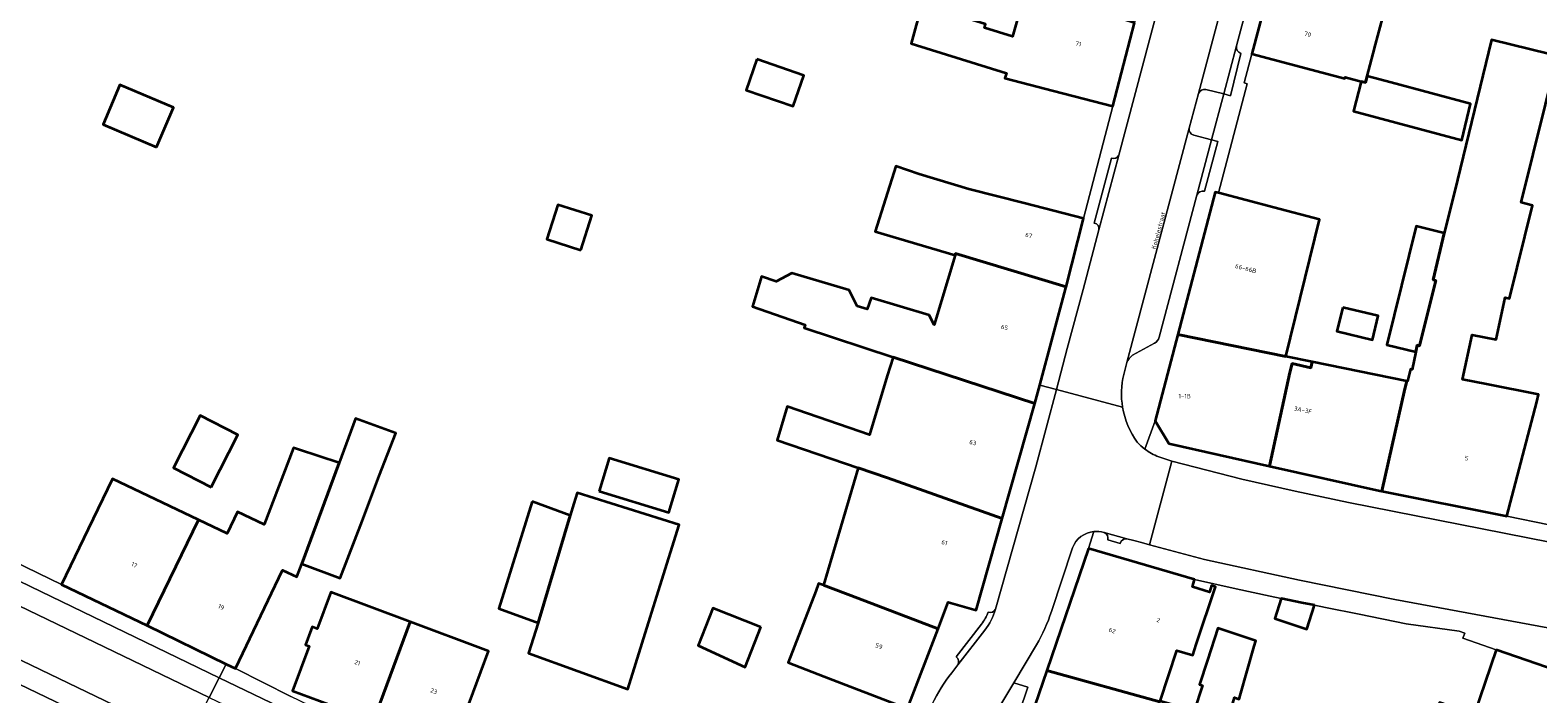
# Model space of a CAD drawing. Header units: metres. Extents: x 197700 to 204338, y 317132 to 325229.
# Tile 597 of 656: x 203090 to 203213, y 318152 to 318206. Entities that reach past the tile are written whole.
import ezdxf
from ezdxf.enums import TextEntityAlignment as Align

# ---------------------------------------------------------------- set-up
doc = ezdxf.new("R2010")
doc.units = ezdxf.units.M
for name, color, linetype, lineweight in [('B-WE-GR-BEPLANTING_CULTUUR_HEESTERS-GV', 90, 'Continuous', 18), ('B-WE-OG-BEBOUWING-GV', 7, 'Continuous', 35), ('B-WE-OG-BEBOUWING-T18', 10, 'Continuous', 18), ('B-WE-OG-TERREIN_ERF-GV', 7, 'Continuous', 18), ('B-WE-OG-TOPOGRAFIE-T18', 10, 'Continuous', 18), ('B-WE-VH-VERHARDING_ASFALT-GV', 252, 'Continuous', 18), ('B-WE-VH-VERHARDING_BETONSTRAATSTEEN-GV', 252, 'Continuous', 18), ('B-WE-VH-VERHARDING_STRAATBAKSTEEN-GV', 252, 'Continuous', 18), ('B-WE-VH-VERHARDING_TEGEL-GV', 252, 'Continuous', 18)]:
    doc.layers.add(name, color=color, linetype=linetype, lineweight=lineweight)
doc.styles.add('NLCS-ISO-M200-T18', font='NLCS-ISO.ttf', dxfattribs={"height": 0.36})

msp = doc.modelspace()

# ---------------------------------------------------------------- linework, layer by layer
at = {"layer": 'B-WE-GR-BEPLANTING_CULTUUR_HEESTERS-GV'}
for points in [[(203185.078, 318201.132), (203184.325, 318198.299)], [(203184.689, 318197.725), (203186.153, 318197.335), (203187.154, 318201.097), (203185.676, 318201.457)], [(203167.657, 318142.267), (203171.128, 318152.591), (203169.998, 318152.966), (203168.77, 318150.908)]]:
    msp.add_lwpolyline(points, dxfattribs=at)
for points in [[(203185.676, 318201.457, 0.3549535), (203185.078, 318201.132)], [(203184.325, 318198.299, 0.3942666), (203184.689, 318197.725)]]:
    msp.add_lwpolyline(points, format="xyb", dxfattribs=at)
at = {"layer": 'B-WE-OG-BEBOUWING-GV'}
for points in [[(203198.384, 318202.108), (203198.713, 318202.02), (203198.852, 318202.539), (203199.348, 318204.389), (203199.549, 318205.139), (203200.307, 318207.967), (203198.673, 318208.405), (203191.051, 318210.431), (203189.431, 318204.374), (203194.261, 318203.082), (203197.036, 318202.34), (203197.067, 318202.461)], [(203179.848, 318206.901), (203170.968, 318209.627), (203169.885, 318205.775), (203167.59, 318206.494), (203167.669, 318206.774), (203162.484, 318208.399), (203161.59, 318205.219), (203169.386, 318202.775), (203169.267, 318202.374), (203173.231, 318201.34), (203178.069, 318200.078)], [(203148.986, 318203.921), (203148.121, 318201.402), (203151.969, 318200.08), (203152.834, 318202.599)], [(203099.951, 318196.732), (203101.328, 318199.978), (203096.953, 318201.833), (203095.576, 318198.587)], [(203198.852, 318202.539), (203198.713, 318202.02), (203198.384, 318202.108), (203197.734, 318199.682), (203206.582, 318197.307), (203207.304, 318200.273), (203200.82, 318202.011)], [(203162.267, 318194.535), (203160.358, 318195.191), (203158.665, 318189.855), (203165.191, 318187.921), (203165.231, 318188.056), (203174.268, 318185.329), (203175.692, 318190.907), (203170.836, 318192.147), (203166.304, 318193.304)], [(203134.606, 318188.323), (203135.505, 318191.147), (203132.733, 318192.029), (203131.834, 318189.206)], [(203191.245, 318191.809), (203186.726, 318192.995), (203186.451, 318193.068), (203183.391, 318181.415), (203192.204, 318179.629), (203194.96, 318190.833)], [(203205.159, 318189.706), (203202.863, 318190.273), (203200.472, 318180.588), (203202.824, 318180.007), (203202.952, 318180.539), (203203.14, 318180.494), (203204.462, 318185.85), (203204.244, 318185.904)], [(203171.706, 318175.791), (203172.107, 318177.282), (203174.246, 318185.242), (203174.268, 318185.329), (203165.231, 318188.056), (203165.191, 318187.921), (203163.496, 318182.202), (203163.082, 318183.013), (203158.323, 318184.423), (203158.004, 318183.495), (203157.192, 318183.736), (203156.525, 318185.041), (203151.855, 318186.425), (203150.568, 318185.767), (203149.383, 318186.174), (203148.649, 318183.699), (203152.937, 318182.226), (203152.858, 318181.959), (203160.137, 318179.577)], [(203196.861, 318183.635), (203196.395, 318181.687), (203199.294, 318180.994), (203199.76, 318182.942)], [(203194.361, 318179.192), (203192.204, 318179.629), (203183.391, 318181.415), (203181.54, 318174.369), (203182.644, 318172.515), (203190.889, 318170.665), (203192.551, 318178.318), (203192.72, 318179.041), (203194.245, 318178.699)], [(203169.043, 318166.393), (203171.706, 318175.791), (203160.137, 318179.577), (203159.635, 318178.044), (203158.208, 318173.229), (203151.481, 318175.54), (203150.661, 318172.775), (203157.273, 318170.524), (203159.679, 318169.711)], [(203190.889, 318170.665), (203199.891, 318168.646), (203200.058, 318168.613), (203201.942, 318176.975), (203202.101, 318177.622), (203194.361, 318179.192), (203194.245, 318178.699), (203192.72, 318179.041), (203192.551, 318178.318)], [(203104.414, 318168.958), (203106.588, 318173.23), (203103.513, 318174.795), (203101.339, 318170.523)], [(203118.133, 318169.861), (203119.496, 318173.37), (203116.201, 318174.553), (203114.863, 318170.93), (203111.82, 318162.692), (203114.96, 318161.5), (203116.734, 318166.175)], [(203105.644, 318154.493), (203106.397, 318154.126), (203110.248, 318162.17), (203111.406, 318161.611), (203111.82, 318162.692), (203114.863, 318170.93), (203111.555, 318172.012), (203111.138, 318172.148), (203108.73, 318165.883), (203106.561, 318166.92), (203105.714, 318165.149), (203103.38, 318166.266), (203099.181, 318157.644)], [(203136.115, 318168.621), (203141.791, 318166.875), (203142.618, 318169.563), (203136.942, 318171.31)], [(203163.805, 318157.376), (203164.638, 318159.536), (203166.917, 318158.89), (203169.043, 318166.393), (203159.679, 318169.711), (203157.273, 318170.524), (203154.431, 318160.932), (203157.242, 318159.866)], [(203094.358, 318165.504), (203092.195, 318160.997), (203099.181, 318157.644), (203103.38, 318166.266), (203096.34, 318169.634)], [(203134.052, 318167.612), (203133.749, 318166.643), (203131.117, 318157.861), (203130.343, 318155.388), (203138.456, 318152.448), (203140.281, 318158.282), (203141.102, 318160.898), (203142.66, 318165.878), (203134.326, 318168.486)], [(203130.637, 318167.772), (203127.901, 318159.027), (203131.117, 318157.861), (203133.749, 318166.643)], [(203176.089, 318163.921), (203172.679, 318153.958), (203181.922, 318151.41), (203181.938, 318151.459), (203183.308, 318155.589), (203184.607, 318155.213), (203184.9, 318156.096), (203186.466, 318160.811), (203186.155, 318160.909), (203185.981, 318160.356), (203184.591, 318160.812), (203184.764, 318161.388)], [(203156.627, 318152.656), (203161.292, 318150.858), (203163.805, 318157.376), (203157.242, 318159.866), (203154.431, 318160.932), (203154.026, 318161.086), (203153.81, 318160.457), (203151.555, 318154.612), (203154.507, 318153.473)], [(203120.666, 318157.943), (203114.197, 318160.362), (203113.079, 318157.372), (203112.654, 318157.53), (203112.576, 318157.317), (203112.116, 318156.064), (203112.426, 318155.941), (203111.053, 318152.304), (203117.669, 318149.845)], [(203194.56, 318159.29), (203193.513, 318159.501), (203191.845, 318159.855), (203191.306, 318158.211), (203193.926, 318157.353)], [(203149.325, 318157.504), (203145.391, 318159.047), (203144.196, 318156.002), (203148.043, 318154.235)], [(203126.637, 318155.711), (203120.666, 318157.943), (203117.669, 318149.845), (203124.071, 318147.465), (203125.813, 318152.152), (203127.075, 318155.547)], [(203184.718, 318150.665), (203187.462, 318149.906), (203187.467, 318149.923), (203188.024, 318151.749), (203188.404, 318151.615), (203188.477, 318151.924), (203189.625, 318155.943), (203189.754, 318156.394), (203186.673, 318157.416), (203185.81, 318154.814), (203185.149, 318152.822), (203185.409, 318152.748)], [(203209.391, 318155.648), (203207.59, 318150.377), (203204.77, 318151.341), (203203.153, 318146.61), (203202.333, 318144.21), (203202.584, 318144.124), (203204.457, 318143.514), (203205.347, 318143.211), (203206.889, 318147.733), (203212.501, 318145.82), (203215.186, 318153.667)], [(203172.679, 318153.958), (203170.367, 318147.202), (203170.322, 318147.063), (203179.674, 318144.565), (203179.795, 318145.017), (203180.886, 318148.307), (203188.376, 318146.168), (203189.28, 318149.334), (203188.032, 318149.748), (203187.467, 318149.923), (203187.462, 318149.906), (203184.718, 318150.665), (203181.938, 318151.459), (203181.922, 318151.41)]]:
    msp.add_lwpolyline(points, close=True, dxfattribs=at)
msp.add_lwpolyline([(203213.794, 318204.327), (203209.006, 318205.495), (203205.989, 318193.066), (203205.159, 318189.706), (203204.244, 318185.904), (203204.462, 318185.85), (203203.14, 318180.494), (203202.952, 318180.539), (203202.824, 318180.007), (203202.534, 318178.575), (203202.41, 318178.6), (203202.165, 318177.609), (203202.101, 318177.622), (203201.942, 318176.975), (203200.058, 318168.613), (203210.153, 318166.61), (203210.266, 318166.586), (203212.718, 318175.924), (203212.871, 318176.507), (203208.605, 318177.372), (203206.641, 318177.753), (203207.429, 318181.4), (203209.39, 318181.007), (203210.134, 318184.45), (203210.483, 318184.364), (203212.362, 318191.976), (203211.448, 318192.202), (203214.405, 318204.178)], dxfattribs=at)
at = {"layer": 'B-WE-OG-TERREIN_ERF-GV'}
for points in [[(203167.59, 318206.494), (203169.885, 318205.775), (203170.968, 318209.627)], [(203161.292, 318150.858), (203156.627, 318152.656), (203154.507, 318153.473), (203151.555, 318154.612), (203153.81, 318160.457), (203154.026, 318161.086), (203154.431, 318160.932), (203157.273, 318170.524), (203150.661, 318172.775), (203151.481, 318175.54), (203158.208, 318173.229), (203159.635, 318178.044), (203160.137, 318179.577), (203152.858, 318181.959), (203152.937, 318182.226), (203148.649, 318183.699), (203149.383, 318186.174), (203150.568, 318185.767), (203151.855, 318186.425), (203156.525, 318185.041), (203157.192, 318183.736), (203158.004, 318183.495), (203158.323, 318184.423), (203163.082, 318183.013), (203163.496, 318182.202), (203165.191, 318187.921), (203158.665, 318189.855), (203160.358, 318195.191), (203162.267, 318194.535), (203166.304, 318193.304), (203170.836, 318192.147), (203175.692, 318190.907), (203178.069, 318200.078), (203173.231, 318201.34), (203169.267, 318202.374), (203169.386, 318202.775), (203161.59, 318205.219), (203162.484, 318208.399)], [(203200.307, 318207.967), (203199.549, 318205.139), (203199.348, 318204.389), (203198.852, 318202.539), (203200.82, 318202.011), (203207.304, 318200.273), (203206.582, 318197.307), (203197.734, 318199.682), (203198.384, 318202.108), (203197.067, 318202.461), (203197.036, 318202.34), (203194.261, 318203.082), (203189.431, 318204.374), (203188.818, 318201.99), (203189.053, 318201.912), (203186.726, 318192.995), (203191.245, 318191.809), (203194.96, 318190.833), (203192.204, 318179.629), (203194.361, 318179.192), (203202.101, 318177.622), (203202.165, 318177.609), (203202.41, 318178.6), (203202.534, 318178.575), (203202.824, 318180.007), (203200.472, 318180.588), (203202.863, 318190.273), (203205.159, 318189.706), (203205.989, 318193.066), (203209.006, 318205.495), (203213.794, 318204.327)], [(203214.405, 318204.178), (203211.448, 318192.202), (203212.362, 318191.976), (203210.483, 318184.364), (203210.134, 318184.45), (203209.39, 318181.007), (203207.429, 318181.4), (203206.641, 318177.753), (203208.605, 318177.372), (203212.871, 318176.507), (203212.718, 318175.924), (203210.266, 318166.586), (203213.732, 318165.864)], [(203088.302, 318162.884), (203092.195, 318160.997), (203094.358, 318165.504), (203096.34, 318169.634), (203103.38, 318166.266), (203105.714, 318165.149), (203106.561, 318166.92), (203108.73, 318165.883), (203111.138, 318172.148), (203111.555, 318172.012), (203114.863, 318170.93), (203116.201, 318174.553), (203119.496, 318173.37), (203118.133, 318169.861), (203116.734, 318166.175), (203114.96, 318161.5), (203111.82, 318162.692), (203111.406, 318161.611), (203110.248, 318162.17), (203106.397, 318154.126), (203110.924, 318151.842)], [(203207.59, 318150.377), (203209.391, 318155.648), (203206.671, 318156.596), (203206.831, 318157.005), (203206.373, 318157.187), (203202.051, 318157.778), (203198.209, 318158.553), (203195.447, 318159.111), (203194.56, 318159.29), (203193.926, 318157.353), (203191.306, 318158.211), (203191.845, 318159.855), (203190.945, 318160.046), (203188.165, 318160.637), (203184.764, 318161.388), (203184.591, 318160.812), (203185.981, 318160.356), (203186.155, 318160.909), (203186.466, 318160.811), (203184.9, 318156.096), (203184.607, 318155.213), (203183.308, 318155.589), (203181.938, 318151.459)], [(203184.718, 318150.665), (203185.409, 318152.748), (203185.149, 318152.822), (203185.81, 318154.814), (203186.673, 318157.416), (203189.754, 318156.394), (203189.625, 318155.943), (203188.477, 318151.924)]]:
    msp.add_lwpolyline(points, dxfattribs=at)
for points in [[(203148.986, 318203.921), (203152.834, 318202.599), (203151.969, 318200.08), (203148.121, 318201.402)], [(203099.951, 318196.732), (203095.576, 318198.587), (203096.953, 318201.833), (203101.328, 318199.978)], [(203134.606, 318188.323), (203131.834, 318189.206), (203132.733, 318192.029), (203135.505, 318191.147)], [(203196.861, 318183.635), (203199.76, 318182.942), (203199.294, 318180.994), (203196.395, 318181.687)], [(203104.414, 318168.958), (203101.339, 318170.523), (203103.513, 318174.795), (203106.588, 318173.23)], [(203136.115, 318168.621), (203136.942, 318171.31), (203142.618, 318169.563), (203141.791, 318166.875)], [(203131.117, 318157.861), (203127.901, 318159.027), (203130.637, 318167.772), (203133.749, 318166.643), (203134.052, 318167.612), (203134.326, 318168.486), (203142.66, 318165.878), (203141.102, 318160.898), (203140.281, 318158.282), (203138.456, 318152.448), (203130.343, 318155.388)], [(203126.637, 318155.711), (203127.075, 318155.547), (203125.813, 318152.152), (203124.071, 318147.465), (203117.669, 318149.845), (203111.053, 318152.304), (203112.426, 318155.941), (203112.116, 318156.064), (203112.576, 318157.317), (203112.654, 318157.53), (203113.079, 318157.372), (203114.197, 318160.362), (203120.666, 318157.943)], [(203148.043, 318154.235), (203144.196, 318156.002), (203145.391, 318159.047), (203149.325, 318157.504)]]:
    msp.add_lwpolyline(points, close=True, dxfattribs=at)
at = {"layer": 'B-WE-VH-VERHARDING_ASFALT-GV'}
for points in [[(203256.9, 318156.565), (203252.128, 318157.455), (203238.985, 318159.858), (203238.956, 318159.863), (203238.83, 318159.883), (203215.28, 318164.182), (203213.778, 318164.457), (203197.331, 318167.684), (203192.978, 318168.63), (203188.631, 318169.598), (203182.898, 318171.069), (203181.068, 318164.244)], [(203181.068, 318164.244), (203185.565, 318163.047), (203193.325, 318161.336), (203201.118, 318159.776), (203248.926, 318150.919), (203255.841, 318149.638), (203260.199, 318148.787), (203263.802, 318148.001), (203264.538, 318147.84), (203270.425, 318146.39), (203276.265, 318144.761), (203314.387, 318131.732), (203316.656, 318138.336), (203308.906, 318140.984), (203293.685, 318146.184), (203284.241, 318149.411), (203280.612, 318150.651)]]:
    msp.add_lwpolyline(points, dxfattribs=at)
at = {"layer": 'B-WE-VH-VERHARDING_BETONSTRAATSTEEN-GV'}
for points in [[(203199.966, 318275.507), (203199.277, 318274.238), (203198.973, 318273.049), (203197.765, 318268.336), (203195.132, 318258.427), (203194.034, 318254.295), (203178.564, 318196.074), (203176.942, 318189.97), (203175.648, 318185.1), (203174.358, 318180.271), (203173.469, 318176.934), (203178.879, 318175.481)], [(203178.972, 318178.15), (203179.227, 318179.134), (203184.325, 318198.299), (203185.078, 318201.132), (203193.828, 318234.026), (203193.376, 318234.162)], [(203195.471, 318233.561), (203195.085, 318233.679), (203193.828, 318234.026), (203185.078, 318201.132)], [(203185.676, 318201.457), (203187.154, 318201.097), (203188.193, 318205.005), (203195.688, 318233.196)], [(203188.193, 318205.005), (203187.154, 318201.097), (203187.698, 318200.942), (203188.542, 318204.401)], [(203184.325, 318198.299), (203179.227, 318179.134)], [(203184.952, 318192.817), (203186.153, 318197.335), (203184.689, 318197.725)], [(203185.562, 318193.141), (203186.659, 318197.195), (203186.153, 318197.335), (203184.952, 318192.817)], [(203177.972, 318195.836), (203176.567, 318190.534)], [(203176.942, 318189.97), (203178.564, 318196.074)], [(203181.862, 318181.199), (203184.952, 318192.817)], [(203034.297, 318181.074), (203034.343, 318181.052), (203041.243, 318177.726), (203056.132, 318170.549), (203056.655, 318170.299), (203102.467, 318148.237), (203104.248, 318151.766), (203087.12, 318160.012), (203080.354, 318163.27), (203079.337, 318163.751), (203047.309, 318179.211), (203036.74, 318184.313), (203034.944, 318185.204)], [(203179.694, 318179.722), (203181.498, 318180.713)], [(203178.879, 318175.481), (203173.469, 318176.934), (203171.781, 318170.599), (203168.497, 318158.972)], [(203177.342, 318165.242), (203177.364, 318165.236), (203179.231, 318164.736), (203179.785, 318164.588), (203180.426, 318164.415), (203181.068, 318164.244), (203182.898, 318171.069), (203181.831, 318171.418)], [(203102.701, 318148.124), (203102.467, 318148.237), (203056.655, 318170.299)], [(203058.169, 318167.556), (203100.602, 318147.125)], [(203179.231, 318164.736), (203177.364, 318165.236)], [(203173.066, 318158.778), (203174.786, 318163.991)], [(203177.667, 318164.635), (203178.691, 318164.353)], [(203167.347, 318157.761), (203165.283, 318155.085)], [(203167.614, 318157.256), (203165.418, 318154.416), (203164.916, 318153.767)], [(203165.418, 318154.416), (203167.614, 318157.256)], [(203168.77, 318150.908), (203169.998, 318152.966), (203171.843, 318156.057)]]:
    msp.add_lwpolyline(points, dxfattribs=at)
for points in [[(203188.542, 318204.401, -0.3813935), (203188.193, 318205.005)], [(203185.078, 318201.132, -0.3549535), (203185.676, 318201.457)], [(203184.689, 318197.725, -0.3942666), (203184.325, 318198.299)], [(203178.564, 318196.074, -0.3719498), (203177.972, 318195.836)], [(203184.952, 318192.817, -0.3769379), (203185.562, 318193.141)], [(203176.567, 318190.534, -0.4099094), (203176.942, 318189.97)], [(203181.498, 318180.713, 0.1818355), (203181.862, 318181.199)], [(203179.227, 318179.134, -0.1774181), (203179.694, 318179.722)], [(203178.879, 318175.481, -0.0999558), (203178.972, 318178.15)], [(203180.079, 318172.614, -0.1166475), (203178.879, 318175.481)], [(203180.686, 318172.061, -0.0433316), (203180.079, 318172.614)], [(203181.831, 318171.418, -0.0699787), (203180.686, 318172.061)], [(203174.786, 318163.991, -0.2831945), (203176.54, 318165.32)], [(203176.54, 318165.32, -0.0968279), (203177.342, 318165.242)], [(203177.364, 318165.236, -0.3953569), (203177.667, 318164.635)], [(203178.691, 318164.353, -0.4019312), (203179.231, 318164.736)], [(203167.884, 318158.721, -0.0774471), (203167.347, 318157.761)], [(203168.497, 318158.972, -0.0987309), (203167.614, 318157.256)], [(203167.614, 318157.256, 0.0987309), (203168.497, 318158.972)], [(203168.497, 318158.972, -0.3742791), (203167.884, 318158.721)], [(203171.843, 318156.057, 0.0497203), (203173.066, 318158.778)], [(203165.283, 318155.085, -0.3902308), (203165.418, 318154.416)], [(203164.916, 318153.767, 0.0558566), (203163.323, 318151.209)]]:
    msp.add_lwpolyline(points, format="xyb", dxfattribs=at)
msp.add_lwpolyline([(203104.248, 318151.766), (203105.063, 318153.376), (203087.916, 318161.665), (203087.12, 318160.012)], close=True, dxfattribs=at)
at = {"layer": 'B-WE-VH-VERHARDING_STRAATBAKSTEEN-GV'}
msp.add_lwpolyline([(203105.063, 318153.376), (203104.248, 318151.766), (203110.629, 318148.691), (203111.413, 318150.319)], close=True, dxfattribs=at)
at = {"layer": 'B-WE-VH-VERHARDING_TEGEL-GV'}
for points in [[(203195.132, 318258.427), (203197.765, 318268.336), (203198.973, 318273.049), (203197.881, 318273.358), (203194.902, 318262.869), (203194.847, 318262.675), (203192.809, 318255.378), (203189.687, 318244.197), (203189.653, 318244.069), (203187.019, 318234.21), (203185.078, 318226.946), (203184.998, 318226.646), (203182.449, 318216.874), (203179.848, 318206.901), (203178.069, 318200.078), (203175.692, 318190.907), (203174.268, 318185.329), (203174.246, 318185.242), (203172.107, 318177.282), (203173.469, 318176.934), (203174.358, 318180.271), (203175.648, 318185.1), (203176.942, 318189.97)], [(203178.564, 318196.074), (203194.034, 318254.295)], [(203195.688, 318233.196), (203188.193, 318205.005)], [(203180.686, 318172.061), (203181.54, 318174.369), (203183.391, 318181.415), (203186.451, 318193.068), (203186.726, 318192.995), (203189.053, 318201.912), (203188.818, 318201.99), (203189.431, 318204.374), (203191.051, 318210.431)], [(203188.542, 318204.401), (203187.698, 318200.942), (203187.154, 318201.097), (203186.153, 318197.335), (203186.659, 318197.195), (203185.562, 318193.141)], [(203176.567, 318190.534), (203177.972, 318195.836)], [(203184.952, 318192.817), (203181.862, 318181.199)], [(203039.982, 318184.742), (203048.094, 318180.836), (203077.804, 318166.529), (203083.494, 318163.802), (203087.916, 318161.665), (203105.063, 318153.376), (203105.644, 318154.493), (203099.181, 318157.644), (203092.195, 318160.997), (203088.302, 318162.884), (203084.026, 318164.959), (203079.156, 318167.315), (203073.431, 318170.065), (203065.768, 318173.747), (203059.157, 318176.923)], [(203181.498, 318180.713), (203179.694, 318179.722)], [(203100.602, 318147.125), (203058.169, 318167.556), (203053.108, 318170), (203040.458, 318176.1), (203035.839, 318178.328)], [(203179.227, 318179.134), (203178.972, 318178.15)], [(203168.497, 318158.972), (203171.781, 318170.599), (203173.469, 318176.934), (203172.107, 318177.282), (203171.706, 318175.791), (203169.043, 318166.393), (203166.917, 318158.89), (203164.638, 318159.536), (203163.805, 318157.376), (203161.292, 318150.858), (203160.551, 318148.987), (203158.948, 318144.192), (203155.464, 318135.605), (203154.62, 318133.505)], [(203219.337, 318166.264), (203214.132, 318167.378), (203213.732, 318165.864), (203210.266, 318166.586), (203210.153, 318166.61), (203200.058, 318168.613), (203199.891, 318168.646), (203190.889, 318170.665), (203182.644, 318172.515), (203181.54, 318174.369), (203180.686, 318172.061)], [(203181.831, 318171.418), (203182.898, 318171.069), (203188.631, 318169.598), (203192.978, 318168.63), (203197.331, 318167.684), (203213.778, 318164.457), (203215.28, 318164.182), (203216.058, 318164.253), (203216.301, 318164.279), (203216.616, 318164.364), (203217.268, 318164.819), (203217.788, 318165.273), (203218.277, 318165.708), (203218.758, 318166.072), (203219.099, 318166.213), (203219.337, 318166.264)], [(203144.133, 318066.784), (203146.463, 318073.88), (203148.443, 318079.912), (203150.263, 318085.455), (203152.092, 318091.027), (203153.966, 318096.734), (203157.953, 318108.879), (203158.331, 318108.755), (203158.743, 318110.555), (203165.438, 318130.984), (203165.246, 318131.039), (203168.388, 318141.109), (203170.322, 318147.063), (203170.367, 318147.202), (203172.679, 318153.958), (203176.089, 318163.921), (203176.54, 318165.32)], [(203176.54, 318165.32), (203176.089, 318163.921), (203184.764, 318161.388), (203188.165, 318160.637), (203190.945, 318160.046), (203191.845, 318159.855), (203193.513, 318159.501), (203194.56, 318159.29), (203195.447, 318159.111), (203198.209, 318158.553), (203202.051, 318157.778), (203206.373, 318157.187), (203206.831, 318157.005), (203206.671, 318156.596), (203209.391, 318155.648), (203215.186, 318153.667)], [(203177.364, 318165.236), (203177.342, 318165.242)], [(203174.786, 318163.991), (203173.066, 318158.778)], [(203178.691, 318164.353), (203177.667, 318164.635)], [(203248.926, 318150.919), (203201.118, 318159.776), (203193.325, 318161.336), (203185.565, 318163.047), (203181.068, 318164.244), (203180.426, 318164.415), (203179.785, 318164.588), (203179.231, 318164.736)], [(203165.283, 318155.085), (203167.347, 318157.761)], [(203171.843, 318156.057), (203169.998, 318152.966), (203171.128, 318152.591), (203167.657, 318142.267)], [(203146.606, 318134.842), (203136.949, 318139.482), (203129.628, 318142.997), (203127.094, 318144.238), (203127.034, 318144.101), (203123.962, 318145.538), (203110.924, 318151.842), (203106.397, 318154.126), (203105.644, 318154.493), (203105.063, 318153.376), (203111.413, 318150.319), (203122.204, 318145.124), (203126.563, 318143.025), (203129.877, 318141.43), (203134.571, 318139.168), (203149.056, 318132.192), (203152.041, 318130.906), (203152.114, 318128.784)], [(203164.916, 318153.767), (203165.418, 318154.416)]]:
    msp.add_lwpolyline(points, dxfattribs=at)
for points in [[(203188.193, 318205.005, 0.3813935), (203188.542, 318204.401)], [(203177.972, 318195.836, 0.3719498), (203178.564, 318196.074)], [(203185.562, 318193.141, 0.3769379), (203184.952, 318192.817)], [(203176.942, 318189.97, 0.4099094), (203176.567, 318190.534)], [(203181.862, 318181.199, -0.1818355), (203181.498, 318180.713)], [(203179.694, 318179.722, 0.1774181), (203179.227, 318179.134)], [(203178.972, 318178.15, 0.0999558), (203178.879, 318175.481)], [(203178.879, 318175.481, 0.1166475), (203180.079, 318172.614)], [(203180.079, 318172.614, 0.0433316), (203180.686, 318172.061)], [(203180.686, 318172.061, 0.0699787), (203181.831, 318171.418)], [(203176.54, 318165.32, 0.2831945), (203174.786, 318163.991)], [(203177.342, 318165.242, 0.0968279), (203176.54, 318165.32)], [(203177.667, 318164.635, 0.3953569), (203177.364, 318165.236)], [(203179.231, 318164.736, 0.4019312), (203178.691, 318164.353)], [(203167.347, 318157.761, 0.0774471), (203167.884, 318158.721)], [(203167.884, 318158.721, 0.3742791), (203168.497, 318158.972)], [(203173.066, 318158.778, -0.0497203), (203171.843, 318156.057)], [(203165.418, 318154.416, 0.3902308), (203165.283, 318155.085)], [(203163.323, 318151.209, -0.0558566), (203164.916, 318153.767)]]:
    msp.add_lwpolyline(points, format="xyb", dxfattribs=at)

# ---------------------------------------------------------------- texts
at = {"layer": 'B-WE-OG-BEBOUWING-T18', "style": 'NLCS-ISO-M200-T18'}
for s, rotation, p in [('71', 345.4, (203175.265, 318205.178)), ('70', 345.1, (203193.998, 318205.97)), ('67', 345.7, (203171.212, 318189.528)), ('66-66B', 345.3, (203188.945, 318186.817)), ('65', 345, (203169.235, 318182.009)), ('3A-3F', 347.3, (203193.613, 318175.255)), ('63', 344.2, (203166.642, 318172.593)), ('5', 348.8, (203206.986, 318171.316)), ('61', 344.2, (203164.327, 318164.421)), ('17', 334.4, (203098.125, 318162.588)), ('19', 334.1, (203105.227, 318159.146)), ('62', 341.2, (203178.027, 318157.231)), ('2', 343.8, (203181.804, 318158.085)), ('59', 339, (203158.97, 318155.954)), ('21', 339.7, (203116.36, 318154.599)), ('23', 339.7, (203122.605, 318152.278))]:
    msp.add_text(s, height=0.36, rotation=rotation, dxfattribs=at).set_placement(p, align=Align.MIDDLE)
msp.add_text('1-1B', height=0.36, dxfattribs=at).set_placement((203183.954, 318176.391), align=Align.MIDDLE)
at = {"layer": 'B-WE-OG-TOPOGRAFIE-T18', "style": 'NLCS-ISO-M200-T18'}
msp.add_text('Kokelestraat', height=0.36, rotation=75.1, dxfattribs=at).set_placement((203181.805, 318189.926), align=Align.MIDDLE)

doc.saveas('drawing.dxf')
